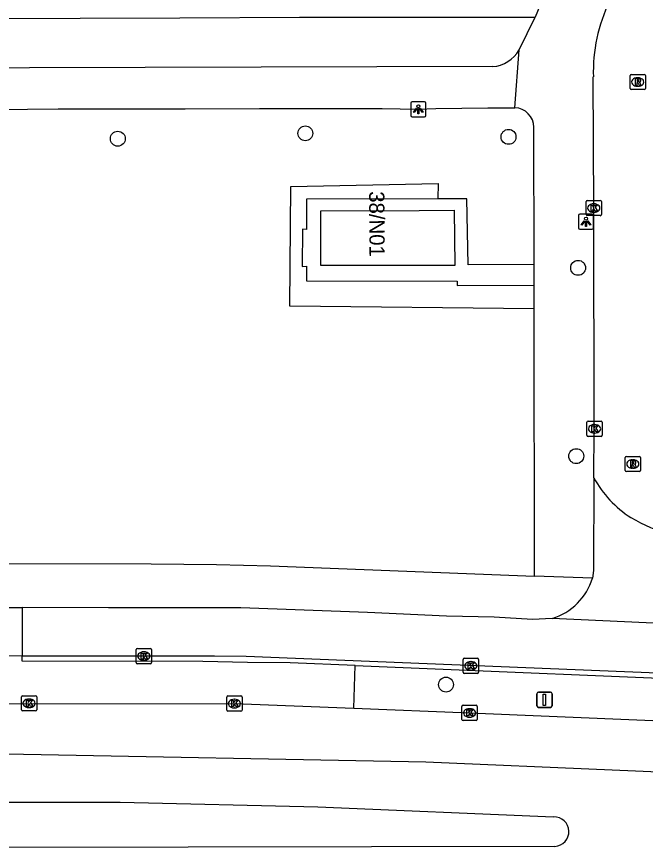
# Model space of a CAD drawing. Extents: x 160457 to 162082, y 388340 to 389736.
# Drawn here: x 161055.8 to 161097.1, y 388343.4 to 388398 of the extents above; entities that cross this region are included whole.
import ezdxf

# ---------------------------------------------------------------- set-up
doc = ezdxf.new("R2010")
doc.units = 0
for name, color, linetype in [('IMGEO_Berm_groen', 7, 'Continuous'), ('IMGEO_Boom', 7, 'Continuous'), ('IMGEO_Fietspad_gesloten', 7, 'Continuous'), ('IMGEO_Fietspad_open', 7, 'Continuous'), ('IMGEO_Groenvoorziening', 7, 'Continuous'), ('IMGEO_Hek', 7, 'Continuous'), ('IMGEO_Kolk', 7, 'Continuous'), ('IMGEO_Lichtpunt', 7, 'Continuous'), ('IMGEO_Pand', 7, 'Continuous'), ('IMGEO_Pand_nummerreeks', 7, 'Continuous'), ('IMGEO_Rijbaan_lokaal_open', 7, 'Continuous'), ('IMGEO_Rijbaan_regionaal_gesloten', 7, 'Continuous'), ('IMGEO_Rioolput', 7, 'Continuous'), ('IMGEO_Verkeersbordpaal', 7, 'Continuous'), ('IMGEO_Verkeerseiland_open', 7, 'Continuous'), ('IMGEO_Voetpad_open', 7, 'Continuous')]:
    doc.layers.add(name, color=color, linetype=linetype)

msp = doc.modelspace()

# ---------------------------------------------------------------- linework, layer by layer
at = {"layer": 'IMGEO_Berm_groen'}
msp.add_lwpolyline([(161077.91, 388352.517), (161077.998, 388355.322)], dxfattribs=at)
at = {"layer": 'IMGEO_Boom'}
for centre in [(161062.413, 388389.951), (161074.727, 388390.305), (161088.073, 388390.075), (161092.644, 388381.466), (161092.52, 388369.09), (161083.968, 388354.077)]:
    msp.add_circle(centre, 0.489, dxfattribs=at)
at = {"layer": 'IMGEO_Fietspad_gesloten'}
for points in [[(161056.133, 388359.145), (161056.133, 388355.954)], [(161090.949, 388358.426), (161089.654, 388358.36), (161087.133, 388358.498), (161083.99, 388358.58), (161078.807, 388358.815), (161070.484, 388359.114), (161067.014, 388359.114), (161061.793, 388359.114), (161056.133, 388359.145)], [(161099.015, 388358.057), (161090.949, 388358.426)], [(161104.335, 388354.571), (161070.839, 388355.932), (161068.769, 388355.944), (161064.121, 388355.953), (161056.133, 388355.954)]]:
    msp.add_lwpolyline(points, dxfattribs=at)
at = {"layer": 'IMGEO_Fietspad_open'}
for points in [[(161054.752, 388359.153), (161056.133, 388359.145)], [(161056.133, 388355.954), (161055.155, 388355.959)]]:
    msp.add_lwpolyline(points, dxfattribs=at)
at = {"layer": 'IMGEO_Groenvoorziening'}
for points in [[(161046.811, 388397.829), (161066.477, 388397.903), (161074.337, 388397.933), (161089.818, 388397.941)], [(161089.754, 388378.761), (161073.717, 388378.939), (161073.78, 388386.806), (161083.45, 388387), (161083.441, 388386)]]:
    msp.add_lwpolyline(points, dxfattribs=at)
at = {"layer": 'IMGEO_Hek'}
msp.add_lwpolyline([(161074.337, 388397.933), (161089.818, 388397.941)], dxfattribs=at)
at = {"layer": 'IMGEO_Kolk'}
for p, q in [((161093.246, 388385.895), (161094.098, 388385.895)), ((161093.171, 388384.969), (161093.171, 388385.821)), ((161093.659, 388385.675), (161093.684, 388385.675)), ((161094.172, 388385.821), (161094.172, 388384.969)), ((161094.098, 388384.895), (161093.246, 388384.895)), ((161093.682, 388385.115), (161093.657, 388385.115)), ((161093.224, 388370.463), (161093.224, 388371.315)), ((161093.299, 388371.389), (161094.151, 388371.389)), ((161093.712, 388371.169), (161093.737, 388371.169)), ((161094.225, 388371.315), (161094.225, 388370.463)), ((161093.735, 388370.609), (161093.71, 388370.609)), ((161094.151, 388370.389), (161093.299, 388370.389)), ((161063.698, 388356.452), (161064.55, 388356.452)), ((161063.623, 388355.526), (161063.623, 388356.378)), ((161064.111, 388356.232), (161064.136, 388356.232)), ((161064.624, 388356.378), (161064.624, 388355.526)), ((161064.55, 388355.452), (161063.698, 388355.452)), ((161064.134, 388355.672), (161064.109, 388355.672)), ((161085.098, 388354.883), (161085.098, 388355.735)), ((161085.173, 388355.809), (161086.025, 388355.809)), ((161085.586, 388355.589), (161085.611, 388355.589)), ((161086.099, 388355.735), (161086.099, 388354.883)), ((161086.025, 388354.809), (161085.173, 388354.809)), ((161085.609, 388355.029), (161085.584, 388355.029)), ((161056.083, 388352.421), (161056.083, 388353.273)), ((161056.158, 388353.347), (161057.01, 388353.347)), ((161056.571, 388353.127), (161056.596, 388353.127)), ((161057.084, 388353.273), (161057.084, 388352.421)), ((161069.569, 388352.403), (161069.569, 388353.255)), ((161069.644, 388353.329), (161070.496, 388353.329)), ((161070.57, 388353.255), (161070.57, 388352.403)), ((161070.057, 388353.109), (161070.082, 388353.109)), ((161085.016, 388351.788), (161085.016, 388352.64)), ((161085.091, 388352.714), (161085.943, 388352.714)), ((161086.017, 388352.64), (161086.017, 388351.788)), ((161057.01, 388352.347), (161056.158, 388352.347)), ((161056.594, 388352.567), (161056.569, 388352.567)), ((161070.496, 388352.329), (161069.644, 388352.329)), ((161070.08, 388352.549), (161070.055, 388352.549)), ((161085.504, 388352.494), (161085.529, 388352.494)), ((161085.943, 388351.714), (161085.091, 388351.714)), ((161085.527, 388351.934), (161085.502, 388351.934))]:
    msp.add_line(p, q, dxfattribs=at)
for points in [[(161093.246, 388385.895), (161094.098, 388385.895)], [(161093.171, 388384.969), (161093.171, 388385.821)], [(161093.492, 388385.595), (161093.615, 388385.595), (161093.615, 388385.444), (161093.745, 388385.595), (161093.909, 388385.595), (161093.763, 388385.444), (161093.916, 388385.195), (161093.764, 388385.195), (161093.679, 388385.359), (161093.615, 388385.292), (161093.615, 388385.195), (161093.492, 388385.195), (161093.492, 388385.595)], [(161094.172, 388385.821), (161094.172, 388384.969)], [(161094.098, 388384.895), (161093.246, 388384.895)], [(161093.224, 388370.463), (161093.224, 388371.315)], [(161093.299, 388371.389), (161094.151, 388371.389)], [(161094.225, 388371.315), (161094.225, 388370.463)], [(161093.545, 388371.089), (161093.668, 388371.089), (161093.668, 388370.938), (161093.798, 388371.089), (161093.962, 388371.089), (161093.816, 388370.938), (161093.969, 388370.689), (161093.817, 388370.689), (161093.732, 388370.853), (161093.668, 388370.786), (161093.668, 388370.689), (161093.545, 388370.689), (161093.545, 388371.089)], [(161094.151, 388370.389), (161093.299, 388370.389)], [(161063.698, 388356.452), (161064.55, 388356.452)], [(161063.623, 388355.526), (161063.623, 388356.378)], [(161063.944, 388356.152), (161064.067, 388356.152), (161064.067, 388356.001), (161064.197, 388356.152), (161064.361, 388356.152), (161064.215, 388356.001), (161064.368, 388355.752), (161064.216, 388355.752), (161064.131, 388355.916), (161064.067, 388355.849), (161064.067, 388355.752), (161063.944, 388355.752), (161063.944, 388356.152)], [(161064.624, 388356.378), (161064.624, 388355.526)], [(161064.55, 388355.452), (161063.698, 388355.452)], [(161085.098, 388354.883), (161085.098, 388355.735)], [(161085.173, 388355.809), (161086.025, 388355.809)], [(161085.419, 388355.509), (161085.542, 388355.509), (161085.542, 388355.358), (161085.672, 388355.509), (161085.836, 388355.509), (161085.69, 388355.358), (161085.843, 388355.109), (161085.691, 388355.109), (161085.606, 388355.273), (161085.542, 388355.206), (161085.542, 388355.109), (161085.419, 388355.109), (161085.419, 388355.509)], [(161086.099, 388355.735), (161086.099, 388354.883)], [(161086.025, 388354.809), (161085.173, 388354.809)], [(161056.083, 388352.421), (161056.083, 388353.273)], [(161056.158, 388353.347), (161057.01, 388353.347)], [(161057.084, 388353.273), (161057.084, 388352.421)], [(161069.569, 388352.403), (161069.569, 388353.255)], [(161069.644, 388353.329), (161070.496, 388353.329)], [(161070.57, 388353.255), (161070.57, 388352.403)], [(161056.404, 388353.047), (161056.527, 388353.047), (161056.527, 388352.896), (161056.657, 388353.047), (161056.821, 388353.047), (161056.675, 388352.896), (161056.828, 388352.647), (161056.676, 388352.647), (161056.591, 388352.811), (161056.527, 388352.744), (161056.527, 388352.647), (161056.404, 388352.647), (161056.404, 388353.047)], [(161069.89, 388353.029), (161070.013, 388353.029), (161070.013, 388352.878), (161070.143, 388353.029), (161070.307, 388353.029), (161070.161, 388352.878), (161070.314, 388352.629), (161070.162, 388352.629), (161070.077, 388352.793), (161070.013, 388352.726), (161070.013, 388352.629), (161069.89, 388352.629), (161069.89, 388353.029)], [(161085.016, 388351.788), (161085.016, 388352.64)], [(161085.091, 388352.714), (161085.943, 388352.714)], [(161086.017, 388352.64), (161086.017, 388351.788)], [(161057.01, 388352.347), (161056.158, 388352.347)], [(161070.496, 388352.329), (161069.644, 388352.329)], [(161085.337, 388352.414), (161085.46, 388352.414), (161085.46, 388352.263), (161085.59, 388352.414), (161085.754, 388352.414), (161085.608, 388352.263), (161085.761, 388352.014), (161085.609, 388352.014), (161085.524, 388352.178), (161085.46, 388352.111), (161085.46, 388352.014), (161085.337, 388352.014), (161085.337, 388352.414)], [(161085.943, 388351.714), (161085.091, 388351.714)]]:
    msp.add_lwpolyline(points, dxfattribs=at)
for centre, start, end in [((161093.248, 388385.819), 91.552, 178.448), ((161093.248, 388385.819), 91.552, 178.448), ((161094.096, 388385.819), 1.552, 88.448), ((161094.096, 388385.819), 1.552, 88.448), ((161093.248, 388384.971), 181.552, 268.448), ((161093.248, 388384.971), 181.552, 268.448), ((161094.096, 388384.971), 271.552, 358.448), ((161094.096, 388384.971), 271.552, 358.448), ((161093.301, 388371.313), 91.552, 178.448), ((161093.301, 388371.313), 91.552, 178.448), ((161094.149, 388371.313), 1.552, 88.448), ((161094.149, 388371.313), 1.552, 88.448), ((161093.301, 388370.465), 181.552, 268.448), ((161093.301, 388370.465), 181.552, 268.448), ((161094.149, 388370.465), 271.552, 358.448), ((161094.149, 388370.465), 271.552, 358.448), ((161063.7, 388356.376), 91.552, 178.448), ((161063.7, 388356.376), 91.552, 178.448), ((161064.548, 388356.376), 1.552, 88.448), ((161064.548, 388356.376), 1.552, 88.448), ((161063.7, 388355.528), 181.552, 268.448), ((161063.7, 388355.528), 181.552, 268.448), ((161064.548, 388355.528), 271.552, 358.448), ((161064.548, 388355.528), 271.552, 358.448), ((161085.175, 388355.733), 91.552, 178.448), ((161085.175, 388355.733), 91.552, 178.448), ((161086.023, 388355.733), 1.552, 88.448), ((161086.023, 388355.733), 1.552, 88.448), ((161085.175, 388354.885), 181.552, 268.448), ((161085.175, 388354.885), 181.552, 268.448), ((161086.023, 388354.885), 271.552, 358.448), ((161086.023, 388354.885), 271.552, 358.448), ((161056.16, 388353.271), 91.552, 178.448), ((161056.16, 388353.271), 91.552, 178.448), ((161057.008, 388353.271), 1.552, 88.448), ((161057.008, 388353.271), 1.552, 88.448), ((161069.646, 388353.253), 91.552, 178.448), ((161069.646, 388353.253), 91.552, 178.448), ((161070.494, 388353.253), 1.552, 88.448), ((161070.494, 388353.253), 1.552, 88.448), ((161085.093, 388352.638), 91.552, 178.448), ((161085.093, 388352.638), 91.552, 178.448), ((161085.941, 388352.638), 1.552, 88.448), ((161085.941, 388352.638), 1.552, 88.448), ((161056.16, 388352.423), 181.552, 268.448), ((161056.16, 388352.423), 181.552, 268.448), ((161057.008, 388352.423), 271.552, 358.448), ((161057.008, 388352.423), 271.552, 358.448), ((161069.646, 388352.405), 181.552, 268.448), ((161069.646, 388352.405), 181.552, 268.448), ((161070.494, 388352.405), 271.552, 358.448), ((161070.494, 388352.405), 271.552, 358.448), ((161085.093, 388351.79), 181.552, 268.448), ((161085.093, 388351.79), 181.552, 268.448), ((161085.941, 388351.79), 271.552, 358.448), ((161085.941, 388351.79), 271.552, 358.448)]:
    msp.add_arc(centre, 0.0765, start, end, dxfattribs=at)
for centre, major_axis, ratio, start_param, end_param in [((161093.658, 388385.395), (-0.387, 0.002), 0.722429, 4.712389, 7.853982), ((161093.683, 388385.395), (-0.39, 0.002), 0.717154, 1.570796, 4.712389), ((161093.711, 388370.889), (-0.387, 0.002), 0.722429, 4.712389, 7.853982), ((161093.736, 388370.889), (-0.39, 0.002), 0.717154, 1.570796, 4.712389), ((161064.11, 388355.952), (-0.387, 0.002), 0.722429, 4.712389, 7.853982), ((161064.135, 388355.952), (-0.39, 0.002), 0.717154, 1.570796, 4.712389), ((161085.585, 388355.309), (-0.387, 0.002), 0.722429, 4.712389, 7.853982), ((161085.61, 388355.309), (-0.39, 0.002), 0.717154, 1.570796, 4.712389), ((161056.57, 388352.847), (-0.387, 0.002), 0.722429, 4.712389, 7.853982), ((161056.595, 388352.847), (-0.39, 0.002), 0.717154, 1.570796, 4.712389), ((161070.056, 388352.829), (-0.387, 0.002), 0.722429, 4.712389, 7.853982), ((161070.081, 388352.829), (-0.39, 0.002), 0.717154, 1.570796, 4.712389), ((161085.503, 388352.214), (-0.387, 0.002), 0.722429, 4.712389, 7.853982), ((161085.528, 388352.214), (-0.39, 0.002), 0.717154, 1.570796, 4.712389)]:
    msp.add_ellipse(centre, major_axis=major_axis, ratio=ratio, start_param=start_param, end_param=end_param, dxfattribs=at)
at = {"layer": 'IMGEO_Lichtpunt'}
for p, q in [((161081.651, 388392.291), (161081.651, 388391.484)), ((161081.651, 388392.291), (161081.651, 388391.484)), ((161082.553, 388392.386), (161081.745, 388392.386)), ((161082.553, 388392.386), (161081.745, 388392.386)), ((161082.647, 388391.484), (161082.647, 388392.291)), ((161082.647, 388391.484), (161082.647, 388392.291)), ((161081.745, 388391.39), (161082.553, 388391.39)), ((161081.745, 388391.39), (161082.553, 388391.39)), ((161092.663, 388384.899), (161092.663, 388384.092)), ((161092.663, 388384.899), (161092.663, 388384.092)), ((161093.565, 388384.994), (161092.757, 388384.994)), ((161093.565, 388384.994), (161092.757, 388384.994)), ((161093.659, 388384.092), (161093.659, 388384.899)), ((161093.659, 388384.092), (161093.659, 388384.899)), ((161092.757, 388383.998), (161093.565, 388383.998)), ((161092.757, 388383.998), (161093.565, 388383.998))]:
    msp.add_line(p, q, dxfattribs=at)
for points in [[(161082.025, 388391.955), (161082.064, 388391.927), (161081.876, 388391.665), (161081.838, 388391.692), (161082.025, 388391.955)], [(161082.127, 388391.907), (161082.174, 388391.907), (161082.174, 388391.585), (161082.127, 388391.585), (161082.127, 388391.907)], [(161082.237, 388391.927), (161082.275, 388391.954), (161082.462, 388391.692), (161082.423, 388391.664), (161082.237, 388391.927)], [(161093.037, 388384.563), (161093.076, 388384.535), (161092.888, 388384.273), (161092.85, 388384.3), (161093.037, 388384.563)], [(161093.139, 388384.515), (161093.186, 388384.515), (161093.186, 388384.193), (161093.139, 388384.193), (161093.139, 388384.515)], [(161093.249, 388384.535), (161093.287, 388384.562), (161093.474, 388384.3), (161093.435, 388384.272), (161093.249, 388384.535)]]:
    msp.add_lwpolyline(points, dxfattribs=at)
for centre in [(161082.15, 388392.089), (161093.162, 388384.697)]:
    msp.add_circle(centre, 0.0994, dxfattribs=at)
for centre, start, end in [((161081.745, 388392.291), 90, 180), ((161081.745, 388392.291), 90, 180), ((161082.553, 388392.291), 0, 90), ((161082.553, 388392.291), 0, 90), ((161081.745, 388391.484), 180, 270), ((161081.745, 388391.484), 180, 270), ((161082.553, 388391.484), 270, 0), ((161082.553, 388391.484), 270, 360), ((161092.757, 388384.899), 90, 180), ((161092.757, 388384.899), 90, 180), ((161093.565, 388384.899), 0, 90), ((161093.565, 388384.899), 0, 90), ((161092.757, 388384.092), 180, 270), ((161092.757, 388384.092), 180, 270), ((161093.565, 388384.092), 270, 0), ((161093.565, 388384.092), 270, 360)]:
    msp.add_arc(centre, 0.0946, start, end, dxfattribs=at)
at = {"layer": 'IMGEO_Pand'}
msp.add_lwpolyline([(161075.75, 388381.616), (161075.745, 388383.418), (161075.74, 388385.213), (161082.196, 388385.244), (161084.496, 388385.255), (161084.539, 388381.628), (161082.221, 388381.625), (161075.75, 388381.616)], dxfattribs=at)
at = {"layer": 'IMGEO_Rijbaan_lokaal_open'}
msp.add_lwpolyline([(161093.681, 388367.665), (161093.696, 388370.858), (161093.673, 388385.395), (161093.643, 388394.009)], dxfattribs=at)
for centre, radius, start, end in [((161104.581, 388394.286), 10.941, 154.5774, 181.4503), ((161100.014, 388371.123), 7.216, 208.6332, 237.2808), ((161101.502, 388374.029), 10.47, 239.0282, 254.7272)]:
    msp.add_arc(centre, radius, start, end, dxfattribs=at)
at = {"layer": 'IMGEO_Rijbaan_regionaal_gesloten'}
for points in [[(161055.126, 388352.818), (161070.07, 388352.829), (161077.908, 388352.517), (161077.91, 388352.517)], [(161077.91, 388352.517), (161085.517, 388352.214), (161113.773, 388351.027), (161114.539, 388350.995)], [(161144.195, 388347.251), (161130.399, 388347.484), (161107.12, 388347.917), (161082.639, 388348.989), (161055.08, 388349.504)], [(161055.039, 388346.355), (161062.565, 388346.355), (161075.539, 388346.04), (161091.035, 388345.384)], [(161091.121, 388343.44), (161055.001, 388343.378)]]:
    msp.add_lwpolyline(points, dxfattribs=at)
msp.add_arc((161091.065, 388344.411), 0.973, 273.3056, 91.7605, dxfattribs=at)
at = {"layer": 'IMGEO_Rioolput'}
for p, q in [((161096.059, 388393.252), (161096.059, 388394.104)), ((161096.134, 388394.178), (161096.986, 388394.178)), ((161097.06, 388394.104), (161097.06, 388393.252)), ((161096.547, 388393.958), (161096.572, 388393.958)), ((161096.986, 388393.178), (161096.134, 388393.178)), ((161096.57, 388393.398), (161096.545, 388393.398)), ((161095.738, 388368.147), (161095.738, 388368.999)), ((161095.813, 388369.073), (161096.665, 388369.073)), ((161096.739, 388368.999), (161096.739, 388368.147)), ((161096.226, 388368.853), (161096.251, 388368.853)), ((161096.665, 388368.073), (161095.813, 388368.073)), ((161096.249, 388368.293), (161096.224, 388368.293))]:
    msp.add_line(p, q, dxfattribs=at)
for points in [[(161096.059, 388393.252), (161096.059, 388394.104)], [(161096.134, 388394.178), (161096.986, 388394.178)], [(161097.06, 388394.104), (161097.06, 388393.252)], [(161096.648, 388393.876), (161096.396, 388393.878), (161096.396, 388393.478)], [(161096.396, 388393.478), (161096.52, 388393.478), (161096.52, 388393.64), (161096.531, 388393.64)], [(161096.574, 388393.797), (161096.52, 388393.797), (161096.52, 388393.716)], [(161096.52, 388393.716), (161096.572, 388393.716)], [(161096.578, 388393.611), (161096.649, 388393.478), (161096.789, 388393.478), (161096.724, 388393.604)], [(161096.986, 388393.178), (161096.134, 388393.178)], [(161095.738, 388368.147), (161095.738, 388368.999)], [(161095.813, 388369.073), (161096.665, 388369.073)], [(161096.739, 388368.999), (161096.739, 388368.147)], [(161096.327, 388368.771), (161096.075, 388368.773), (161096.075, 388368.373)], [(161096.075, 388368.373), (161096.199, 388368.373), (161096.199, 388368.535), (161096.21, 388368.535)], [(161096.253, 388368.692), (161096.199, 388368.692), (161096.199, 388368.611)], [(161096.199, 388368.611), (161096.251, 388368.611)], [(161096.257, 388368.506), (161096.328, 388368.373), (161096.468, 388368.373), (161096.403, 388368.499)], [(161096.665, 388368.073), (161095.813, 388368.073)]]:
    msp.add_lwpolyline(points, dxfattribs=at)
for centre, radius, start, end in [((161096.136, 388394.102), 0.0765, 91.552, 178.448), ((161096.136, 388394.102), 0.0765, 91.552, 178.448), ((161096.984, 388394.102), 0.0765, 1.552, 88.448), ((161096.984, 388394.102), 0.0765, 1.552, 88.448), ((161096.53, 388393.587), 0.0533, 26.0293, 88.6989), ((161096.556, 388393.905), 0.19, 274.7715, 282.9687), ((161096.58, 388393.701), 0.0964, 77.0061, 93.1865), ((161096.594, 388393.758), 0.0378, 276.6634, 79.6772), ((161096.647, 388393.766), 0.109, 350.3612, 89.416), ((161096.645, 388393.766), 0.112, 277.5842, 350.9817), ((161096.629, 388393.551), 0.108, 29.5134, 73.7905), ((161096.136, 388393.254), 0.0765, 181.552, 268.448), ((161096.136, 388393.254), 0.0765, 181.552, 268.448), ((161096.984, 388393.254), 0.0765, 271.552, 358.448), ((161096.984, 388393.254), 0.0765, 271.552, 358.448), ((161095.815, 388368.997), 0.0765, 91.552, 178.448), ((161095.815, 388368.997), 0.0765, 91.552, 178.448), ((161096.663, 388368.997), 0.0765, 1.552, 88.448), ((161096.663, 388368.997), 0.0765, 1.552, 88.448), ((161096.209, 388368.482), 0.0533, 26.0293, 88.6989), ((161096.235, 388368.8), 0.19, 274.7715, 282.9687), ((161096.259, 388368.596), 0.0964, 77.0061, 93.1865), ((161096.273, 388368.653), 0.0378, 276.6634, 79.6772), ((161096.326, 388368.661), 0.109, 350.3612, 89.416), ((161096.324, 388368.661), 0.112, 277.5842, 350.9817), ((161096.308, 388368.446), 0.108, 29.5134, 73.7905), ((161095.815, 388368.149), 0.0765, 181.552, 268.448), ((161095.815, 388368.149), 0.0765, 181.552, 268.448), ((161096.663, 388368.149), 0.0765, 271.552, 358.448), ((161096.663, 388368.149), 0.0765, 271.552, 358.448)]:
    msp.add_arc(centre, radius, start, end, dxfattribs=at)
for centre, major_axis, ratio, start_param, end_param in [((161096.546, 388393.678), (-0.387, 0.002), 0.722429, 4.712389, 7.853982), ((161096.571, 388393.678), (-0.39, 0.002), 0.717154, 1.570796, 4.712389), ((161096.225, 388368.573), (-0.387, 0.002), 0.722429, 4.712389, 7.853982), ((161096.25, 388368.573), (-0.39, 0.002), 0.717154, 1.570796, 4.712389)]:
    msp.add_ellipse(centre, major_axis=major_axis, ratio=ratio, start_param=start_param, end_param=end_param, dxfattribs=at)
at = {"layer": 'IMGEO_Verkeersbordpaal'}
for p, q in [((161089.939, 388352.676), (161089.939, 388353.476)), ((161089.939, 388353.476), (161089.939, 388352.676)), ((161090.039, 388353.576), (161090.829, 388353.576)), ((161090.829, 388353.576), (161090.039, 388353.576)), ((161090.929, 388353.476), (161090.929, 388352.676)), ((161090.929, 388352.676), (161090.929, 388353.476)), ((161090.829, 388352.576), (161090.039, 388352.576)), ((161090.039, 388352.576), (161090.829, 388352.576))]:
    msp.add_line(p, q, dxfattribs=at)
msp.add_lwpolyline([(161090.359, 388353.451), (161090.509, 388353.451), (161090.509, 388352.701), (161090.359, 388352.701), (161090.359, 388353.451)], dxfattribs=at)
for centre, start, end in [((161090.039, 388353.476), 90, 180), ((161090.039, 388353.476), 90, 180), ((161090.829, 388353.476), 0, 90), ((161090.829, 388353.476), 360, 90), ((161090.039, 388352.676), 180, 270), ((161090.039, 388352.676), 180, 270), ((161090.829, 388352.676), 270, 0), ((161090.829, 388352.676), 270, 0)]:
    msp.add_arc(centre, 0.1, start, end, dxfattribs=at)
at = {"layer": 'IMGEO_Verkeerseiland_open'}
for points in [[(161077.998, 388355.322), (161073.727, 388355.499), (161070.939, 388355.534), (161067.995, 388355.599), (161056.13, 388355.619), (161056.133, 388355.954)], [(161077.998, 388355.322), (161078.009, 388355.322), (161104.295, 388354.239), (161104.335, 388354.571)]]:
    msp.add_lwpolyline(points, dxfattribs=at)
at = {"layer": 'IMGEO_Voetpad_open'}
for points in [[(161088.765, 388395.783), (161089.818, 388397.941)], [(161088.491, 388391.986), (161088.765, 388395.783)], [(161087.029, 388394.688), (161048.995, 388394.587)], [(161048.409, 388391.85), (161048.849, 388391.859), (161051.251, 388391.859), (161054.443, 388391.879), (161058.501, 388391.916), (161062.779, 388391.916), (161066.843, 388391.916), (161071.715, 388391.934), (161075.809, 388391.934), (161079.764, 388391.934), (161082.144, 388391.888), (161083.304, 388391.934), (161086.711, 388391.986), (161088.491, 388391.986)], [(161089.75, 388381.678), (161089.744, 388390.708)], [(161083.441, 388386), (161074.81, 388385.984), (161074.813, 388383.978), (161074.542, 388384), (161074.515, 388381.549), (161074.802, 388381.565), (161074.804, 388380.619), (161084.7, 388380.582), (161084.7, 388380.315), (161089.752, 388380.336)], [(161089.75, 388381.678), (161085.421, 388381.659), (161085.339, 388386.003), (161083.441, 388386)], [(161089.752, 388380.336), (161089.75, 388381.678)], [(161089.754, 388378.761), (161089.752, 388380.336)], [(161089.778, 388361.213), (161089.754, 388378.761)], [(161093.681, 388367.665), (161093.662, 388361.58), (161093.589, 388361.067)], [(161054.998, 388362.025), (161064.602, 388362.005), (161068.898, 388361.978), (161072.437, 388361.876), (161089.778, 388361.213)], [(161093.589, 388361.067), (161089.778, 388361.213)]]:
    msp.add_lwpolyline(points, dxfattribs=at)
for centre, radius, start, end in [((161380.249, 388277.69), 314.342, 146.8368, 157.50836), ((161086.879, 388396.85), 2.167, 273.9733, 330.5109), ((161088.449, 388390.691), 1.295, 0.7417, 88.1265), ((161089.772, 388362.242), 3.994, 287.1376, 342.8841)]:
    msp.add_arc(centre, radius, start, end, dxfattribs=at)

# ---------------------------------------------------------------- texts
at = {"layer": 'IMGEO_Pand_nummerreeks'}
msp.add_text('38/N01', height=1, rotation=270.3794, dxfattribs=at).set_placement((161078.915, 388386.498))

doc.saveas('drawing.dxf')
